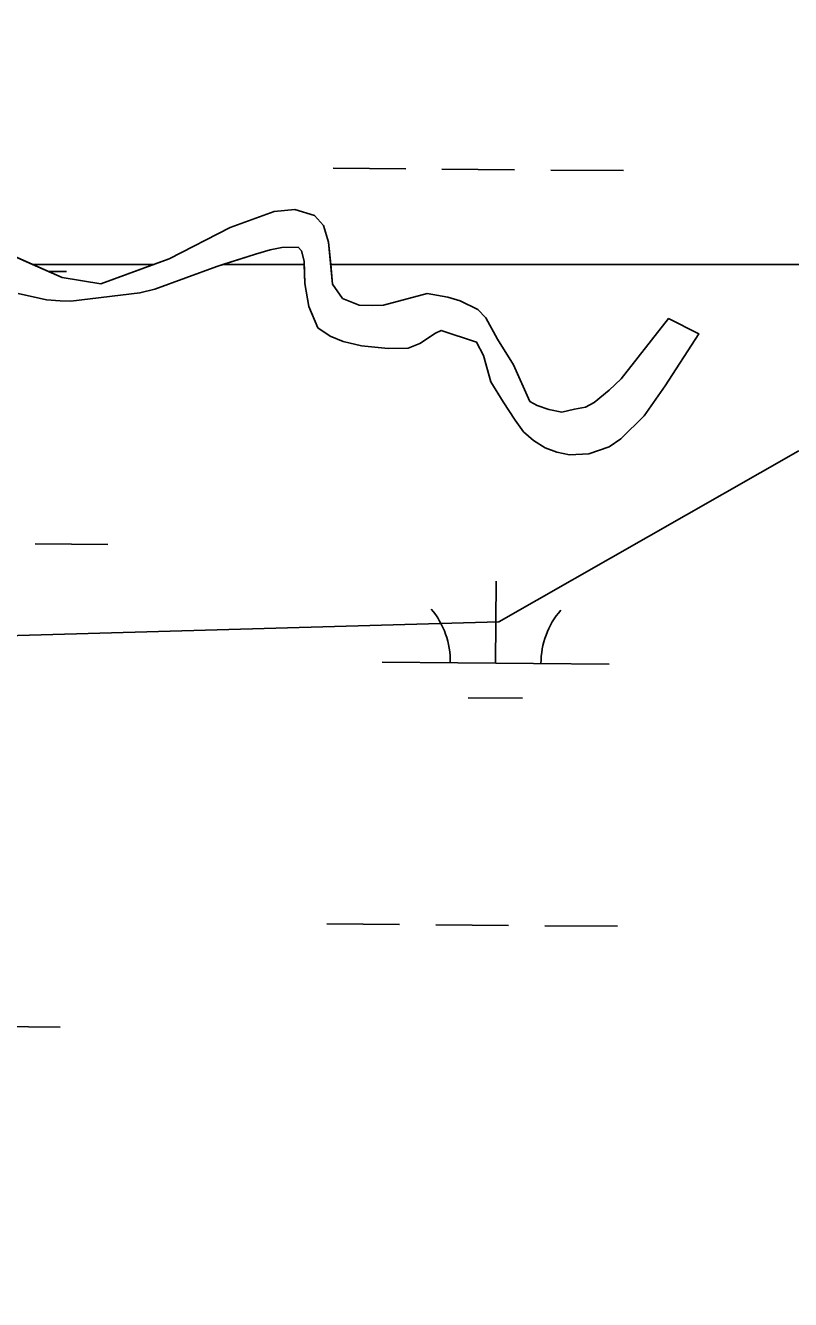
# Model space of a CAD drawing. Extents: x 3271442 to 3309282, y 752266 to 777610.
# Drawn here: x 3304622 to 3304959, y 769194 to 769755 of the extents above; entities that cross this region are included whole.
import ezdxf

# ---------------------------------------------------------------- set-up
doc = ezdxf.new("R2010")
doc.units = 0
for name, color, linetype in [('V-SITE-VEGE', 7, 'Continuous'), ('V-TOPO-SHOR', 7, 'Continuous'), ('V-WETL-SWMP', 7, 'Continuous')]:
    doc.layers.add(name, color=color, linetype=linetype)

msp = doc.modelspace()

# ---------------------------------------------------------------- linework, layer by layer
at = {"layer": 'V-SITE-VEGE'}
for p, q in [((3304568.27, 769674.44), (3304638.04, 769643.69)), ((3304712.02, 769665.71), (3304731.53, 769672.7)), ((3304731.53, 769672.7), (3304740.63, 769673.6)), ((3304740.63, 769673.6), (3304749.21, 769671)), ((3304749.21, 769671), (3304753.23, 769666.57)), ((3304753.23, 769666.57), (3304755.44, 769659.29)), ((3304685.23, 769651.96), (3304712.02, 769665.71)), ((3304729.69, 769655.81), (3304723.19, 769653.99)), ((3304734.89, 769656.97), (3304729.69, 769655.81)), ((3304742.04, 769657.09), (3304734.89, 769656.97)), ((3304743.47, 769655.4), (3304742.04, 769657.09)), ((3304744.64, 769650.85), (3304743.47, 769655.4)), ((3304755.44, 769659.29), (3304757.23, 769640.83)), ((3304655.06, 769640.94), (3304685.23, 769651.96)), ((3304723.19, 769653.99), (3304706.16, 769648.55)), ((3304745.02, 769641.1), (3304744.64, 769650.85)), ((3304706.16, 769648.55), (3304678.85, 769638.57)), ((3304638.04, 769643.69), (3304655.06, 769640.94)), ((3304678.85, 769638.57), (3304672.35, 769636.89)), ((3304746.7, 769630.96), (3304745.02, 769641.1)), ((3304757.23, 769640.83), (3304761.65, 769634.45)), ((3304631.14, 769633.94), (3304618.66, 769636.69)), ((3304637.12, 769633.42), (3304631.14, 769633.94)), ((3304641.93, 769633.28), (3304637.12, 769633.42)), ((3304672.35, 769636.89), (3304641.93, 769633.28)), ((3304761.65, 769634.45), (3304768.92, 769631.59)), ((3304779.58, 769631.58), (3304798.83, 769636.63)), ((3304798.83, 769636.63), (3304808.05, 769635.06)), ((3304808.05, 769635.06), (3304813.38, 769633.36)), ((3304813.38, 769633.36), (3304821.18, 769629.58)), ((3304750.71, 769621.6), (3304746.7, 769630.96)), ((3304768.92, 769631.59), (3304774.77, 769631.32)), ((3304774.77, 769631.32), (3304779.58, 769631.58)), ((3304821.18, 769629.58), (3304824.68, 769625.94)), ((3304756.17, 769617.82), (3304750.71, 769621.6)), ((3304824.68, 769625.94), (3304829.87, 769616.58)), ((3304884.32, 769599.1), (3304905.28, 769625.59)), ((3304905.28, 769625.59), (3304918.52, 769618.95)), ((3304761.89, 769615.48), (3304756.17, 769617.82)), ((3304802.58, 769619.2), (3304795.69, 769614.66)), ((3304805.05, 769620.37), (3304802.58, 769619.2)), ((3304820.64, 769615.29), (3304805.05, 769620.37)), ((3304829.87, 769616.58), (3304836.88, 769605.26)), ((3304918.52, 769618.95), (3304903.81, 769595.96)), ((3304769.95, 769613.65), (3304761.89, 769615.48)), ((3304781.77, 769612.46), (3304769.95, 769613.65)), ((3304790.48, 769612.59), (3304781.77, 769612.46)), ((3304795.69, 769614.66), (3304790.48, 769612.59)), ((3304823.76, 769609.43), (3304820.64, 769615.29)), ((3304826.99, 769597.73), (3304823.76, 769609.43)), ((3304836.88, 769605.26), (3304844.14, 769589.13)), ((3304832.31, 769589.02), (3304826.99, 769597.73)), ((3304872.48, 769588.71), (3304879.11, 769594.16)), ((3304879.11, 769594.16), (3304884.32, 769599.1)), ((3304903.81, 769595.96), (3304894.44, 769582.84)), ((3304837.63, 769580.95), (3304832.31, 769589.02)), ((3304844.14, 769589.13), (3304847.39, 769587.31)), ((3304868.58, 769586.64), (3304872.48, 769588.71)), ((3304847.39, 769587.31), (3304852.46, 769585.61)), ((3304852.46, 769585.61), (3304858.18, 769584.44)), ((3304858.18, 769584.44), (3304863.76, 769585.73)), ((3304863.76, 769585.73), (3304868.58, 769586.64)), ((3304894.44, 769582.84), (3304884.29, 769572.71)), ((3304841.4, 769575.75), (3304837.63, 769580.95)), ((3304845.81, 769571.97), (3304841.4, 769575.75)), ((3304850.88, 769568.72), (3304845.81, 769571.97)), ((3304884.29, 769572.71), (3304879.09, 769569.21)), ((3304855.95, 769566.76), (3304850.88, 769568.72)), ((3304861.66, 769565.59), (3304855.95, 769566.76)), ((3304870.11, 769566.1), (3304861.66, 769565.59)), ((3304879.09, 769569.21), (3304870.11, 769566.1))]:
    msp.add_line(p, q, dxfattribs=at)
at = {"layer": 'V-TOPO-SHOR'}
msp.add_lwpolyline([(3301912.41, 768825.05), (3302229.19, 768883.51), (3302579.53, 769000.27), (3302997.13, 769017.17), (3303695.43, 769200.06), (3304055.33, 769366.79), (3304403.3, 769425.29), (3304530.47, 769483.64), (3304830.46, 769492.17), (3304962.42, 769567.18), (3305538.42, 769575.2), (3305636.78, 769633.54), (3305720.7, 769750.84), (3305921.97, 770217.17), (3306137.92, 770292.24), (3306245.85, 770392.22), (3306353.72, 770575.44), (3306603.17, 770775.41)], dxfattribs=at)
at = {"layer": 'V-WETL-SWMP'}
for p, q in [((3304757.43, 769691.81), (3304789.42, 769691.54)), ((3304805.42, 769691.41), (3304837.42, 769691.15)), ((3304853.42, 769691.02), (3304885.42, 769690.75)), ((3304568.27, 769674.44), (3304625.06, 769649.41)), ((3304712.03, 769665.71), (3304731.53, 769672.7)), ((3304731.53, 769672.7), (3304740.63, 769673.6)), ((3304740.63, 769673.6), (3304749.21, 769671)), ((3304749.21, 769671), (3304753.23, 769666.57)), ((3304753.23, 769666.57), (3304755.43, 769659.29)), ((3304685.23, 769651.96), (3304712.03, 769665.71)), ((3304755.43, 769659.29), (3304756.4, 769649.41)), ((3304678.26, 769649.41), (3304685.23, 769651.96)), ((3304625.06, 769649.41), (3304678.26, 769649.41)), ((3304631.86, 769646.41), (3304639.98, 769646.34)), ((3304756.4, 769649.41), (3305434.89, 769649.41)), ((3304626.15, 769526.38), (3304658.15, 769526.12)), ((3304829.04, 769473.97), (3304829.34, 769509.97)), ((3304779.04, 769474.38), (3304879.04, 769473.55)), ((3304816.91, 769458.63), (3304840.91, 769458.44)), ((3304754.68, 769359.14), (3304786.68, 769358.88)), ((3304802.68, 769358.75), (3304834.68, 769358.48)), ((3304850.68, 769358.35), (3304882.68, 769358.09)), ((3304537.24, 769314.5), (3304637.24, 769313.68))]:
    msp.add_line(p, q, dxfattribs=at)
for points in [[(3304744.69, 769649.41), (3304744.64, 769650.85), (3304743.47, 769655.4), (3304742.04, 769657.09), (3304734.89, 769656.97), (3304729.69, 769655.81), (3304723.19, 769653.99), (3304708.83, 769649.41)], [(3304678.26, 769649.41), (3304625.06, 769649.41), (3304638.04, 769643.69), (3304655.06, 769640.94)]]:
    msp.add_lwpolyline(points, close=True, dxfattribs=at)
for points in [[(3304824.68, 769625.94), (3304829.87, 769616.58), (3304836.88, 769605.26), (3304844.14, 769589.13), (3304847.39, 769587.31), (3304852.46, 769585.61), (3304858.18, 769584.44), (3304863.77, 769585.73), (3304868.58, 769586.64), (3304872.48, 769588.71), (3304879.11, 769594.17), (3304884.32, 769599.1), (3304905.27, 769625.59), (3304918.53, 769618.95), (3304903.81, 769595.96), (3304894.44, 769582.84), (3304884.29, 769572.71), (3304879.09, 769569.21), (3304870.11, 769566.1), (3304861.67, 769565.59), (3304855.95, 769566.76), (3304850.88, 769568.72), (3304845.81, 769571.97), (3304841.4, 769575.75), (3304837.63, 769580.95), (3304832.31, 769589.02), (3304826.99, 769597.73), (3304823.75, 769609.43), (3304820.64, 769615.29), (3304805.05, 769620.37), (3304802.58, 769619.2), (3304795.68, 769614.66), (3304790.48, 769612.59), (3304781.77, 769612.47), (3304769.94, 769613.65), (3304761.89, 769615.48), (3304756.17, 769617.82), (3304750.71, 769621.6), (3304746.7, 769630.96), (3304745.02, 769641.1), (3304744.69, 769649.41), (3304708.83, 769649.41), (3304706.16, 769648.55), (3304678.85, 769638.57), (3304672.35, 769636.89), (3304641.93, 769633.28), (3304637.12, 769633.42), (3304631.14, 769633.94), (3304618.66, 769636.69)], [(3305434.89, 769649.41), (3304756.4, 769649.41), (3304757.23, 769640.83), (3304761.65, 769634.45), (3304768.92, 769631.59), (3304774.77, 769631.32), (3304779.58, 769631.58), (3304798.83, 769636.63), (3304808.05, 769635.06), (3304813.38, 769633.36), (3304821.18, 769629.58), (3304824.68, 769625.94)]]:
    msp.add_lwpolyline(points, dxfattribs=at)
for centre, start, end in [((3304773.8, 769474.9), 358.7563, 40.2999), ((3304884.29, 769473.99), 138.7563, 180.2999)]:
    msp.add_arc(centre, 35.25, start, end, dxfattribs=at)

doc.saveas('drawing.dxf')
